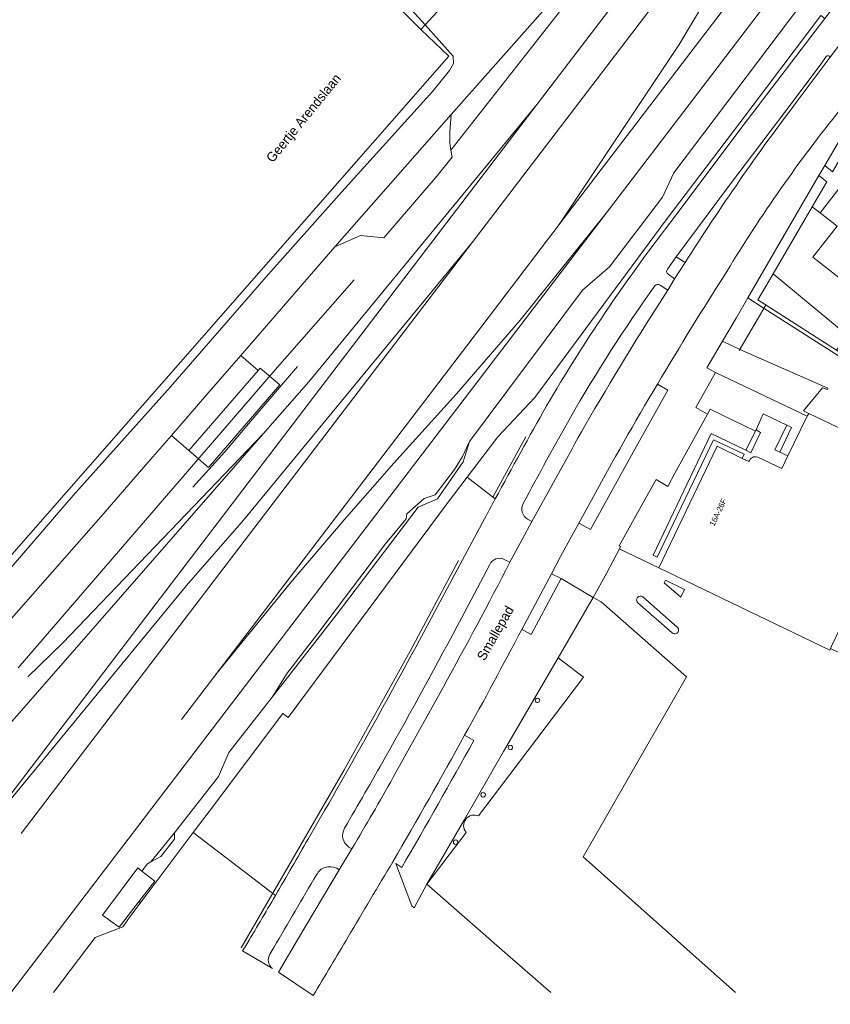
# Model space of a CAD drawing. Header units: metres. Extents: x 151448 to 154749, y 463108 to 465296.
# Tile 283 of 449: x 154544 to 154651, y 463110 to 463240. Entities that reach past the tile are written whole.
import ezdxf
from ezdxf.enums import TextEntityAlignment as Align

# ---------------------------------------------------------------- set-up
doc = ezdxf.new("R2010")
doc.units = ezdxf.units.M
for name, color, linetype, lineweight in [('B-PV-AM-AS_SPOOR_TREIN-G', 253, 'Continuous', 9), ('B-PV-GR-BEPLANTING_CULTUUR_BODEMBEDEKKER-GV', 253, 'Continuous', 9), ('B-PV-GR-GRAS-GV', 253, 'Continuous', 9), ('B-PV-GR-GROENVOORZIENING-GV', 253, 'Continuous', 9), ('B-PV-GR-HAAG-GV', 253, 'Continuous', 9), ('B-PV-IE-TERREINAFSCHEIDING_KUNSTMATIG_HEKWERK-G', 253, 'Continuous', 9), ('B-PV-IE-TERREINAFSCHEIDING_KUNSTMATIG_MUUR-G', 253, 'Continuous', 9), ('B-PV-OG-BEBOUWING-GV', 1, 'Continuous', 9), ('B-PV-OG-BEBOUWING-T18', 2, 'Continuous', 9), ('B-PV-OG-TERREIN_ERF-GV', 253, 'Continuous', 9), ('B-PV-OG-TOPOGRAFIE-T18', 2, 'Continuous', 9), ('B-PV-VH-GESLOTENVERHARDING-GV', 253, 'Continuous', 9), ('B-PV-VH-GESLOTENVERHARDING_ASFALT-GV', 253, 'Continuous', 9), ('B-PV-VH-HALFVERHARDING-GV', 253, 'Continuous', 9), ('B-PV-VH-ONVERHARD-GV', 253, 'Continuous', 9), ('B-PV-VH-OPENVERHARDING-GV', 253, 'Continuous', 9), ('B-PV-VH-OPENVERHARDING_BETONSTRAATSTEEN-GV', 253, 'Continuous', 9), ('B-PV-VH-OPENVERHARDING_SIERBESTRATING-GV', 253, 'Continuous', 9), ('B-PV-VH-OPENVERHARDING_TEGEL-GV', 253, 'Continuous', 9)]:
    doc.layers.add(name, color=color, linetype=linetype, lineweight=lineweight)
doc.styles.add('Drong', font='txt', dxfattribs={"height": 1.8})

msp = doc.modelspace()

# ---------------------------------------------------------------- linework, layer by layer
at = {"layer": 'B-PV-AM-AS_SPOOR_TREIN-G', "flags": 128}
for points in [[(154612.607, 463229.034), (154635.556, 463259.09)], [(154604.016, 463210.779), (154638.876, 463256.433)], [(154631.32, 463236.915), (154639.584, 463250.792), (154641.656, 463254.209)], [(154632.86, 463235.868), (154644.889, 463251.621)], [(154542.032, 463110.323), (154648.013, 463249.121)], [(154615.51, 463213.145), (154631.32, 463236.915)], [(154615.51, 463213.145), (154632.86, 463235.868)], [(154582.454, 463192.42), (154612.607, 463229.034)], [(154583.806, 463191.315), (154612.607, 463229.034)], [(154570.18, 463153.777), (154580.025, 463165.856), (154587.135, 463174.199), (154593.698, 463181.704), (154601.948, 463190.841), (154610.369, 463200.537), (154621.711, 463214.674)], [(154604.586, 463198.839), (154615.51, 463213.145)], [(154573.863, 463174.166), (154604.016, 463210.779)], [(154575.215, 463173.061), (154604.016, 463210.779)], [(154544.145, 463154.7), (154578.042, 463194.015), (154588.463, 463205.875)], [(154581.149, 463168.144), (154604.586, 463198.839)], [(154576.466, 463185.575), (154582.454, 463192.42)], [(154564.993, 463166.676), (154583.806, 463191.315)], [(154549.978, 463157.93), (154576.466, 463185.575)], [(154551.237, 463156.733), (154576.466, 463185.575)], [(154566.345, 463165.571), (154573.863, 463174.166)], [(154544.503, 463132.838), (154575.215, 463173.061)], [(154565.689, 463147.896), (154581.149, 463168.144)], [(154536.193, 463128.958), (154564.993, 463166.676)], [(154536.193, 463128.958), (154566.345, 463165.571)], [(154545.404, 463153.503), (154549.978, 463157.93)], [(154537.487, 463141.014), (154551.237, 463156.733)]]:
    msp.add_lwpolyline(points, dxfattribs=at)
at = {"layer": 'B-PV-GR-BEPLANTING_CULTUUR_BODEMBEDEKKER-GV', "flags": 128}
for points in [[(154618.082, 463173.764), (154619.639, 463172.933), (154625.288, 463183.116), (154629.82, 463191.293), (154628.466, 463192.091)], [(154619.788, 463176.795), (154618.082, 463173.764)]]:
    msp.add_lwpolyline(points, dxfattribs=at)
at = {"layer": 'B-PV-GR-BEPLANTING_CULTUUR_BODEMBEDEKKER-GV'}
msp.add_lwpolyline([(154628.466, 463192.091, 0.0121734), (154619.788, 463176.795)], format="xyb", dxfattribs=at)
at = {"layer": 'B-PV-GR-BEPLANTING_CULTUUR_BODEMBEDEKKER-GV', "flags": 128}
msp.add_lwpolyline([(154610.577, 463159.765), (154610.744, 463159.68), (154611.792, 463159.103), (154615.754, 463166.469), (154614.49, 463167.092)], close=True, dxfattribs=at)
at = {"layer": 'B-PV-GR-GRAS-GV', "flags": 128}
msp.add_lwpolyline([(154627.692, 463255.712), (154627.185, 463256.085), (154628.357, 463257.604), (154628.889, 463257.199), (154632.426, 463261.595), (154632.266, 463261.723), (154631.061, 463260.171), (154630.415, 463260.631), (154631.652, 463262.214), (154631.465, 463262.364), (154625.981, 463255.714), (154618.966, 463247.699), (154618.868, 463247.587), (154601.253, 463227.66), (154601.088, 463225.401), (154601.071, 463223.89), (154601.228, 463222.974), (154615.718, 463241.426), (154618.81, 463244.249), (154627.631, 463255.636)], close=True, dxfattribs=at)
msp.add_lwpolyline([(154647.128, 463241.771), (154630.638, 463219.98), (154629.136, 463216.785), (154622.129, 463207.556), (154618.603, 463204.483), (154603.662, 463184.545), (154602.852, 463181.856), (154599.437, 463176.988), (154596.879, 463175.863), (154586.085, 463161.642), (154577.63, 463150.826), (154571.932, 463143.538), (154570.55, 463140.377), (154564.749, 463132.917), (154564.758, 463132.101), (154562.934, 463129.802), (154561.637, 463129.11), (154561.167, 463128.86), (154560.441, 463127.878), (154562.151, 463126.543), (154560.13, 463123.947), (154560.221, 463123.653), (154567.223, 463132.958), (154569.307, 463135.728), (154579.024, 463148.692), (154579.754, 463148.137), (154600.727, 463176.36), (154603.355, 463179.828), (154607.402, 463185.169), (154612.299, 463190.329), (154629.629, 463213.756), (154639.344, 463226.556), (154650.027, 463240.703)], dxfattribs=at)
at = {"layer": 'B-PV-GR-GROENVOORZIENING-GV', "flags": 128}
for points in [[(154496.921, 463111.882), (154496.941, 463111.904), (154505.872, 463122.017), (154516.77, 463135.102), (154529.595, 463150.143), (154532.591, 463154.114), (154534.44, 463157.079), (154537.985, 463161.896), (154551.371, 463177.408), (154564.225, 463191.747), (154576.833, 463206.251), (154586.825, 463217.484), (154598.852, 463230.744), (154601.053, 463233.472), (154601.54, 463234.38), (154601.523, 463235.372), (154597.807, 463239.489), (154597.235, 463238.866), (154600.95, 463235.367), (154532.931, 463157.842), (154531.962, 463155.58), (154498.003, 463116.544), (154493.899, 463111.882)], [(154632.145, 463208.151), (154630.947, 463208.907), (154629.775, 463207.284)], [(154629.878, 463206.593), (154630.726, 463205.983), (154632.145, 463208.151)], [(154629.822, 463204.508), (154628.829, 463205.163)], [(154611.337, 463174.312), (154611.91, 463173.984)], [(154609.005, 463168.608), (154608.265, 463169.002)], [(154606.344, 463168.322), (154602.651, 463161.344)], [(154593.608, 463140.259), (154600.224, 463152.183)], [(154587.75, 463131.062), (154588.141, 463130.831)]]:
    msp.add_lwpolyline(points, dxfattribs=at)
at = {"layer": 'B-PV-GR-GROENVOORZIENING-GV'}
for points in [[(154629.775, 463207.284, 0.4097241), (154629.878, 463206.593)], [(154628.829, 463205.163, 0.4005668), (154628.135, 463205.073)], [(154628.135, 463205.073, 0.0253249), (154616.987, 463187.707)], [(154618.908, 463186.628, -0.0108397), (154629.822, 463204.508)], [(154616.987, 463187.707, 0.0074779), (154610.772, 463176.375)], [(154611.91, 463173.984, -0.0011157), (154618.908, 463186.628)], [(154610.772, 463176.375, 0.4086437), (154611.337, 463174.312)], [(154608.265, 463169.002, 0.4154942), (154606.344, 463168.322)], [(154600.224, 463152.183, 0.0065093), (154609.005, 463168.608)], [(154602.651, 463161.344, -0.006693), (154592.553, 463142.865)], [(154592.553, 463142.865, -0.0030442), (154587.179, 463133.546)], [(154588.141, 463130.831, 0.0069086), (154593.608, 463140.259)], [(154587.179, 463133.546, 0.3989707), (154587.75, 463131.062)]]:
    msp.add_lwpolyline(points, format="xyb", dxfattribs=at)
at = {"layer": 'B-PV-GR-GROENVOORZIENING-GV', "flags": 128}
msp.add_lwpolyline([(154603.662, 463184.545), (154602.762, 463182.56), (154601.672, 463180.854), (154599.128, 463177.524), (154597.693, 463177.026), (154595.399, 463174.99), (154595.33, 463174.354), (154593.244, 463171.846), (154592.707, 463171.237), (154588.112, 463165.102), (154583.676, 463159.219), (154579.637, 463153.987), (154577.63, 463150.826), (154586.085, 463161.642), (154596.879, 463175.863), (154599.437, 463176.988), (154602.852, 463181.856)], close=True, dxfattribs=at)
at = {"layer": 'B-PV-GR-HAAG-GV', "flags": 128}
for points in [[(154630.726, 463205.983), (154632.145, 463208.151), (154630.947, 463208.907), (154629.775, 463207.284)], [(154629.878, 463206.593), (154630.726, 463205.983)], [(154629.822, 463204.508), (154628.829, 463205.163)], [(154611.337, 463174.312), (154611.91, 463173.984)], [(154609.005, 463168.608), (154608.265, 463169.002)], [(154606.344, 463168.322), (154602.651, 463161.344)], [(154593.608, 463140.259), (154600.224, 463152.183)], [(154587.75, 463131.062), (154588.141, 463130.831)]]:
    msp.add_lwpolyline(points, dxfattribs=at)
at = {"layer": 'B-PV-GR-HAAG-GV'}
for points in [[(154629.775, 463207.284, 0.4097241), (154629.878, 463206.593)], [(154628.829, 463205.163, 0.4005668), (154628.135, 463205.073)], [(154628.135, 463205.073, 0.0253249), (154616.987, 463187.707)], [(154618.908, 463186.628, -0.0108397), (154629.822, 463204.508)], [(154616.987, 463187.707, 0.0074779), (154610.772, 463176.375)], [(154611.91, 463173.984, -0.0011157), (154618.908, 463186.628)], [(154610.772, 463176.375, 0.4086437), (154611.337, 463174.312)], [(154608.265, 463169.002, 0.4154942), (154606.344, 463168.322)], [(154600.224, 463152.183, 0.0065093), (154609.005, 463168.608)], [(154602.651, 463161.344, -0.006693), (154592.553, 463142.865)], [(154592.553, 463142.865, -0.0030442), (154587.179, 463133.546)], [(154588.141, 463130.831, 0.0069086), (154593.608, 463140.259)], [(154587.179, 463133.546, 0.3989707), (154587.75, 463131.062)]]:
    msp.add_lwpolyline(points, format="xyb", dxfattribs=at)
at = {"layer": 'B-PV-IE-TERREINAFSCHEIDING_KUNSTMATIG_HEKWERK-G', "flags": 128}
for points in [[(154597.235, 463238.866), (154593.697, 463242.426), (154607.703, 463258.299), (154611.631, 463254.55)], [(154650.027, 463240.703), (154639.344, 463226.556), (154629.629, 463213.756), (154612.299, 463190.329), (154607.402, 463185.169), (154603.355, 463179.828)], [(154597.235, 463238.866), (154600.95, 463235.367), (154532.931, 463157.842), (154531.962, 463155.58), (154498.003, 463116.544), (154493.899, 463111.882)], [(154642.824, 463202.623), (154639.24, 463196.553)], [(154580.984, 463194.422), (154575.479, 463188.006), (154571.37, 463183.171), (154567.159, 463178.508)], [(154611.113, 463185.173), (154606.741, 463177.222)], [(154603.355, 463179.828), (154600.727, 463176.36), (154579.754, 463148.137), (154579.024, 463148.692), (154569.307, 463135.728), (154567.223, 463132.958)], [(154602.201, 463168.864), (154595.837, 463156.909), (154587.09, 463141.161), (154573.531, 463117.77)]]:
    msp.add_lwpolyline(points, dxfattribs=at)
at = {"layer": 'B-PV-IE-TERREINAFSCHEIDING_KUNSTMATIG_MUUR-G', "flags": 128}
for points in [[(154641.481, 463186.097), (154642.069, 463185.735), (154640.784, 463183.056), (154640.141, 463183.392)], [(154640.141, 463183.392), (154641.481, 463186.097)], [(154643.96, 463183.464), (154645.523, 463186.688)], [(154645.523, 463186.688), (154646.173, 463186.371), (154644.597, 463183.114)], [(154644.597, 463183.114), (154643.96, 463183.464)]]:
    msp.add_lwpolyline(points, dxfattribs=at)
at = {"layer": 'B-PV-OG-BEBOUWING-GV', "flags": 128}
for points in [[(154653.338, 463219.034), (154649.959, 463214.698), (154652.174, 463212.93), (154648.992, 463208.857), (154670.21, 463192.227)], [(154640.539, 463181.89), (154639.662, 463182.311), (154636.34, 463183.908), (154628.632, 463167.869), (154651.198, 463157.023), (154651.295, 463157.226), (154651.455, 463157.559), (154654.502, 463163.923), (154661.115, 463160.798), (154669.361, 463178.25), (154669.23, 463178.312), (154668.704, 463178.561), (154671.29, 463183.021), (154674.651, 463188.817), (154678.263, 463186.039), (154691.72, 463171.524), (154691.994, 463171.213), (154692.09, 463171.245), (154693.402, 463169.041), (154693.086, 463168.894)], [(154654.168, 463185.504), (154648.428, 463188.25), (154648.266, 463187.965), (154648.226, 463187.882), (154645.692, 463182.663), (154644.881, 463180.992), (154641.693, 463182.498)], [(154638.771, 463111.882), (154618.651, 463129.788), (154632.323, 463153.515), (154621.024, 463163.395), (154619.986, 463163.992), (154615.357, 463156.013), (154618.705, 463153.468), (154607.647, 463138.831), (154604.861, 463135.156)], [(154603.227, 463133.001), (154598.043, 463126.164), (154609.408, 463116.242), (154609.662, 463116.021), (154614.405, 463111.882)]]:
    msp.add_lwpolyline(points, dxfattribs=at)
at = {"layer": 'B-PV-OG-BEBOUWING-GV'}
for points in [[(154641.693, 463182.498, 0.4163399), (154640.539, 463181.89)], [(154604.861, 463135.156, 0.8083866), (154603.227, 463133.001)]]:
    msp.add_lwpolyline(points, format="xyb", dxfattribs=at)
at = {"layer": 'B-PV-OG-TERREIN_ERF-GV', "flags": 128}
for points in [[(154610.046, 463252.823), (154610.652, 463253.483), (154611.137, 463254.012), (154611.34, 463254.233), (154607.586, 463257.548), (154595.199, 463242.379), (154597.807, 463239.489)], [(154652.514, 463224.315), (154650.549, 463220.944), (154651.572, 463220.092), (154652.642, 463221.903), (154654.196, 463224.65), (154654.445, 463224.52), (154657.926, 463225.812), (154684.717, 463204.866), (154685.282, 463205.591), (154686.948, 463204.275), (154687.13, 463204.53), (154658.008, 463227.136), (154654.473, 463225.766), (154653.644, 463226.277), (154652.888, 463224.975), (154653.34, 463224.641), (154652.893, 463224.035)], [(154643.718, 463206.653), (154648.894, 463215.499), (154650.832, 463218.777), (154649.772, 463219.612), (154647.564, 463215.826), (154640.408, 463203.497), (154642.548, 463202.077), (154652.854, 463195.549), (154653.121, 463195.902), (154652.087, 463196.585), (154641.73, 463203.217)], [(154643.718, 463206.653), (154641.73, 463203.217), (154652.087, 463196.585), (154653.521, 463198.551)], [(154636.116, 463193.663), (154648.226, 463187.882), (154648.266, 463187.965), (154648.428, 463188.25), (154647.742, 463188.582), (154650.247, 463191.63), (154650.908, 463191.392), (154650.959, 463191.573), (154639.359, 463196.691), (154637.048, 463197.795), (154634.994, 463194.253)], [(154645.523, 463186.688), (154646.173, 463186.371), (154644.597, 463183.114), (154645.692, 463182.663), (154648.226, 463187.882), (154636.116, 463193.663), (154633.536, 463189.009), (154635.087, 463188.128), (154635.433, 463188.807), (154641.391, 463185.916), (154641.481, 463186.097), (154642.41, 463188.17)], [(154635.087, 463188.128), (154632.535, 463183.548), (154630.765, 463180.352), (154629.862, 463178.627), (154628.299, 463179.549), (154626.051, 463175.515), (154623.403, 463170.794), (154623.612, 463170.676), (154623.465, 463170.397), (154624.422, 463169.893), (154628.632, 463167.869), (154636.34, 463183.908), (154639.662, 463182.311), (154639.892, 463182.854), (154635.852, 463184.75), (154628.429, 463169.307), (154627.893, 463169.559), (154635.578, 463185.576), (154640.141, 463183.392), (154641.391, 463185.916), (154635.433, 463188.807)], [(154631.544, 463164.006), (154632.023, 463165.029), (154629.519, 463166.255), (154629.358, 463165.915)], [(154629.519, 463166.255), (154632.023, 463165.029), (154631.544, 463164.006), (154629.358, 463165.915)]]:
    msp.add_lwpolyline(points, close=True, dxfattribs=at)
for points in [[(154690.497, 463198.122), (154685.334, 463202.202), (154684.774, 463201.494), (154684.502, 463201.718), (154684.686, 463201.946), (154656.864, 463223.705), (154654.371, 463220.526), (154652.642, 463221.903), (154651.572, 463220.092), (154650.549, 463220.944), (154649.772, 463219.612), (154650.832, 463218.777), (154648.894, 463215.499), (154649.959, 463214.698), (154653.338, 463219.034), (154655.579, 463217.298), (154657.956, 463220.315), (154658.415, 463220.918)], [(154670.21, 463192.227), (154648.992, 463208.857), (154652.174, 463212.93), (154649.959, 463214.698), (154648.894, 463215.499), (154643.718, 463206.653), (154653.521, 463198.551)], [(154652.854, 463195.549), (154642.548, 463202.077), (154640.408, 463203.497), (154638.839, 463200.824), (154637.048, 463197.795), (154639.359, 463196.691), (154650.959, 463191.573), (154650.908, 463191.392), (154650.247, 463191.63), (154647.742, 463188.582), (154648.428, 463188.25), (154654.168, 463185.504)], [(154641.693, 463182.498), (154644.881, 463180.992), (154645.692, 463182.663), (154644.597, 463183.114), (154643.96, 463183.464), (154645.523, 463186.688), (154642.41, 463188.17), (154641.481, 463186.097), (154642.069, 463185.735), (154640.784, 463183.056), (154640.141, 463183.392), (154635.578, 463185.576), (154627.893, 463169.559), (154628.429, 463169.307), (154635.852, 463184.75), (154639.892, 463182.854), (154639.662, 463182.311), (154640.539, 463181.89)], [(154673.542, 463134.486), (154670.442, 463143.061), (154668.189, 463147.378), (154666.689, 463149.924), (154651.295, 463157.226), (154651.198, 463157.023), (154628.632, 463167.869), (154624.422, 463169.893), (154623.465, 463170.397), (154621.797, 463167.232), (154619.986, 463163.992), (154621.024, 463163.395), (154632.323, 463153.515), (154618.651, 463129.788), (154638.771, 463111.882)], [(154631.087, 463160.061), (154626.551, 463164.065)], [(154626.551, 463164.065), (154631.087, 463160.061)], [(154625.903, 463163.259), (154630.428, 463159.298)], [(154630.428, 463159.298), (154625.903, 463163.259)], [(154615.357, 463156.013), (154608.176, 463143.661), (154603.006, 463134.711), (154598.043, 463126.164), (154603.227, 463133.001)], [(154604.861, 463135.156), (154607.647, 463138.831), (154618.705, 463153.468), (154615.357, 463156.013)]]:
    msp.add_lwpolyline(points, dxfattribs=at)
at = {"layer": 'B-PV-OG-TERREIN_ERF-GV'}
for points in [[(154640.539, 463181.89, -0.4163399), (154641.693, 463182.498)], [(154626.551, 463164.065, 0.9601324), (154625.903, 463163.259)], [(154625.903, 463163.259, -0.9601324), (154626.551, 463164.065)], [(154630.428, 463159.298, 1.005596), (154631.087, 463160.061)], [(154631.087, 463160.061, -1.005596), (154630.428, 463159.298)], [(154612.378, 463150.26, -1), (154612.898, 463150.56)], [(154612.898, 463150.56, -1), (154612.378, 463150.26)], [(154608.801, 463144.049, -1), (154609.321, 463144.349)], [(154609.321, 463144.349, -0.9971157), (154608.801, 463144.049)], [(154605.204, 463137.803, -1.000612), (154605.723, 463138.103)], [(154605.723, 463138.103, -1.0022792), (154605.204, 463137.803)], [(154603.227, 463133.001, -0.8083866), (154604.861, 463135.156)], [(154601.581, 463131.557, -1.000612), (154602.1, 463131.857)], [(154602.1, 463131.857, -1.0022792), (154601.581, 463131.557)]]:
    msp.add_lwpolyline(points, format="xyb", dxfattribs=at)
at = {"layer": 'B-PV-VH-GESLOTENVERHARDING-GV', "flags": 128}
for points in [[(154610.046, 463252.823), (154597.807, 463239.489), (154601.523, 463235.372), (154601.54, 463234.38), (154601.053, 463233.472), (154598.852, 463230.744), (154586.825, 463217.484), (154576.833, 463206.251), (154564.225, 463191.747), (154551.371, 463177.408), (154537.985, 463161.896), (154534.44, 463157.079), (154532.591, 463154.114), (154529.595, 463150.143), (154516.77, 463135.102), (154505.872, 463122.017), (154496.941, 463111.904), (154496.921, 463111.882)], [(154500.176, 463111.882), (154526.897, 463142.63), (154555.038, 463174.612), (154561.276, 463181.805), (154564.34, 463185.338), (154569.031, 463190.747), (154573.483, 463195.88), (154585.905, 463210.204), (154601.253, 463227.66), (154618.868, 463247.587)]]:
    msp.add_lwpolyline(points, dxfattribs=at)
for points in [[(154573.483, 463195.88), (154569.031, 463190.747), (154564.34, 463185.338), (154566.644, 463183.346), (154575.769, 463193.905)], [(154566.644, 463183.346), (154569.225, 463181.116), (154578.633, 463192.002), (154576.052, 463194.233), (154575.769, 463193.905)]]:
    msp.add_lwpolyline(points, close=True, dxfattribs=at)
at = {"layer": 'B-PV-VH-GESLOTENVERHARDING_ASFALT-GV', "flags": 128}
for points in [[(154653.527, 463239.189), (154654.504, 463240.446), (154652.028, 463242.257), (154650.565, 463240.322), (154639.788, 463226.225), (154630.094, 463213.322)], [(154651.261, 463235.209), (154653.949, 463238.781)], [(154629.775, 463207.284), (154630.947, 463208.907), (154637.98, 463218.327), (154646.504, 463229.62), (154650.168, 463234.483), (154650.749, 463235.3)], [(154650.749, 463235.3), (154650.168, 463234.483), (154646.504, 463229.62), (154637.98, 463218.327), (154630.947, 463208.907), (154632.145, 463208.151)], [(154646.908, 463229.41), (154651.261, 463235.209)], [(154628.829, 463205.163), (154629.822, 463204.508), (154630.726, 463205.983), (154629.878, 463206.593)], [(154605.638, 463174.323), (154599.113, 463162.145)], [(154608.265, 463169.002), (154609.005, 463168.608), (154610.6, 463171.618), (154611.91, 463173.984), (154611.337, 463174.312)], [(154602.651, 463161.344), (154606.344, 463168.322)], [(154586.105, 463128.265), (154586.491, 463128.038), (154588.141, 463130.831), (154587.75, 463131.062)], [(154574.087, 463117.918), (154573.742, 463117.364), (154577.669, 463115.044)], [(154577.335, 463116.945), (154577.872, 463117.813)]]:
    msp.add_lwpolyline(points, dxfattribs=at)
at = {"layer": 'B-PV-VH-GESLOTENVERHARDING_ASFALT-GV'}
for points in [[(154651.261, 463235.209, 0.6032074), (154650.749, 463235.3)], [(154650.749, 463235.3, -0.6032074), (154651.261, 463235.209)], [(154632.145, 463208.151, -0.0218115), (154646.908, 463229.41)], [(154630.094, 463213.322, 0.0321719), (154613.837, 463189.233)], [(154629.878, 463206.593, -0.4097241), (154629.775, 463207.284)], [(154628.135, 463205.073, -0.4005668), (154628.829, 463205.163)], [(154616.987, 463187.707, -0.0253249), (154628.135, 463205.073)], [(154613.837, 463189.233, 0.0043482), (154607.066, 463176.973)], [(154610.772, 463176.375, -0.0074779), (154616.987, 463187.707)], [(154607.066, 463176.973, 0.0009001), (154605.638, 463174.323)], [(154611.337, 463174.312, -0.4086437), (154610.772, 463176.375)], [(154606.344, 463168.322, -0.4154942), (154608.265, 463169.002)], [(154599.113, 463162.145, -0.0095384), (154582.413, 463132.178)], [(154592.553, 463142.865, 0.006693), (154602.651, 463161.344)], [(154587.179, 463133.546, 0.0030442), (154592.553, 463142.865)], [(154587.75, 463131.062, -0.3989707), (154587.179, 463133.546)], [(154582.413, 463132.178, -0.0020597), (154578.069, 463124.676)], [(154577.872, 463117.813, -0.0049147), (154583.503, 463127.415)], [(154583.503, 463127.415, -0.4158954), (154586.105, 463128.265)], [(154578.069, 463124.676, -0.0017064), (154574.087, 463117.918)], [(154577.669, 463115.044, -0.3682283), (154577.335, 463116.945)]]:
    msp.add_lwpolyline(points, format="xyb", dxfattribs=at)
at = {"layer": 'B-PV-VH-GESLOTENVERHARDING_ASFALT-GV', "flags": 128}
for points in [[(154640.141, 463183.392), (154640.784, 463183.056), (154642.069, 463185.735), (154641.481, 463186.097), (154641.391, 463185.916)], [(154644.597, 463183.114), (154646.173, 463186.371), (154645.523, 463186.688), (154643.96, 463183.464)]]:
    msp.add_lwpolyline(points, close=True, dxfattribs=at)
at = {"layer": 'B-PV-VH-HALFVERHARDING-GV', "flags": 128}
for points in [[(154548.793, 463111.882), (154554.293, 463119.126), (154557.913, 463120.553), (154557.924, 463120.557), (154558.497, 463121.319), (154558.537, 463121.372), (154558.515, 463121.386), (154560.221, 463123.653), (154560.13, 463123.947), (154557.458, 463120.513), (154555.265, 463122.091), (154559.892, 463128.307), (154560.441, 463127.878), (154561.167, 463128.86), (154561.637, 463129.11), (154564.749, 463132.917), (154570.55, 463140.377), (154571.932, 463143.538), (154577.63, 463150.826), (154579.637, 463153.987), (154583.676, 463159.219), (154588.112, 463165.102), (154592.707, 463171.237), (154593.244, 463171.846), (154595.33, 463174.354), (154595.399, 463174.99), (154597.693, 463177.026), (154599.128, 463177.524), (154601.672, 463180.854), (154602.762, 463182.56), (154603.662, 463184.545), (154618.603, 463204.483), (154622.129, 463207.556), (154629.136, 463216.785), (154630.638, 463219.98), (154647.128, 463241.771)], [(154615.718, 463241.426), (154601.228, 463222.974), (154601.385, 463222.059), (154599.425, 463219.579), (154592.348, 463211.401), (154589.273, 463211.713), (154585.905, 463210.204), (154573.483, 463195.88), (154575.769, 463193.905), (154576.052, 463194.233), (154578.633, 463192.002), (154569.225, 463181.116), (154566.644, 463183.346), (154564.34, 463185.338), (154561.276, 463181.805), (154555.038, 463174.612), (154526.897, 463142.63), (154500.176, 463111.882)]]:
    msp.add_lwpolyline(points, dxfattribs=at)
at = {"layer": 'B-PV-VH-ONVERHARD-GV', "flags": 128}
msp.add_lwpolyline([(154493.899, 463111.882), (154498.003, 463116.544), (154531.962, 463155.58), (154532.931, 463157.842), (154600.95, 463235.367), (154597.235, 463238.866), (154597.807, 463239.489), (154595.199, 463242.379)], dxfattribs=at)
at = {"layer": 'B-PV-VH-OPENVERHARDING-GV', "flags": 128}
msp.add_lwpolyline([(154601.253, 463227.66), (154585.905, 463210.204), (154589.273, 463211.713), (154592.348, 463211.401), (154599.425, 463219.579), (154601.385, 463222.059), (154601.228, 463222.974), (154601.071, 463223.89), (154601.088, 463225.401)], close=True, dxfattribs=at)
at = {"layer": 'B-PV-VH-OPENVERHARDING_BETONSTRAATSTEEN-GV', "flags": 128}
for points in [[(154630.094, 463213.322), (154639.788, 463226.225), (154650.565, 463240.322), (154650.027, 463240.703), (154639.344, 463226.556), (154629.629, 463213.756), (154612.299, 463190.329), (154607.402, 463185.169), (154603.355, 463179.828), (154606.714, 463177.244)], [(154659.948, 463236.466), (154654.952, 463240.119), (154654.578, 463239.645), (154653.949, 463238.781), (154651.261, 463235.209), (154646.908, 463229.41)], [(154632.145, 463208.151), (154630.726, 463205.983), (154629.822, 463204.508)], [(154607.066, 463176.973), (154606.714, 463177.244), (154603.355, 463179.828), (154600.727, 463176.36), (154579.754, 463148.137), (154579.024, 463148.692), (154569.307, 463135.728), (154567.223, 463132.958), (154578.069, 463124.676)], [(154606.714, 463177.244), (154607.066, 463176.973)], [(154610.577, 463159.765), (154614.49, 463167.092), (154615.666, 463169.374), (154618.082, 463173.764), (154619.788, 463176.795)], [(154599.113, 463162.145), (154605.638, 463174.323)], [(154611.91, 463173.984), (154610.6, 463171.618), (154609.005, 463168.608)], [(154600.224, 463152.183), (154593.608, 463140.259)], [(154588.141, 463130.831), (154586.491, 463128.038)], [(154586.491, 463128.038), (154581.107, 463119.045), (154578.47, 463114.573), (154583.044, 463111.494)]]:
    msp.add_lwpolyline(points, dxfattribs=at)
at = {"layer": 'B-PV-VH-OPENVERHARDING_BETONSTRAATSTEEN-GV'}
for points in [[(154646.908, 463229.41, 0.0218115), (154632.145, 463208.151)], [(154637.621, 463206.963, -0.0340518), (154652.625, 463228.344)], [(154613.837, 463189.233, -0.0321719), (154630.094, 463213.322)], [(154628.466, 463192.091, -0.0089468), (154637.621, 463206.963)], [(154629.822, 463204.508, 0.0108397), (154618.908, 463186.628)], [(154619.788, 463176.795, -0.0121734), (154628.466, 463192.091)], [(154607.066, 463176.973, -0.0043482), (154613.837, 463189.233)], [(154618.908, 463186.628, 0.0011157), (154611.91, 463173.984)], [(154605.638, 463174.323, -0.0009001), (154607.066, 463176.973)], [(154609.005, 463168.608, -0.0065093), (154600.224, 463152.183)], [(154582.413, 463132.178, 0.0095384), (154599.113, 463162.145)], [(154603.023, 463145.8, 0.0060019), (154610.577, 463159.765)], [(154593.551, 463129.127, 0.0063777), (154603.023, 463145.8)], [(154593.608, 463140.259, -0.0069086), (154588.141, 463130.831)], [(154578.069, 463124.676, 0.0020597), (154582.413, 463132.178)], [(154587.668, 463119.236, 0.0007449), (154593.551, 463129.127)], [(154583.044, 463111.494, 0.0025864), (154587.668, 463119.236)]]:
    msp.add_lwpolyline(points, format="xyb", dxfattribs=at)
at = {"layer": 'B-PV-VH-OPENVERHARDING_SIERBESTRATING-GV', "flags": 128}
for points in [[(154649.772, 463219.612), (154650.549, 463220.944), (154652.514, 463224.315), (154652.37, 463224.421), (154652.818, 463225.027), (154652.888, 463224.975), (154653.644, 463226.277), (154654.473, 463225.766), (154658.008, 463227.136), (154659.365, 463228.966)], [(154628.466, 463192.091), (154629.82, 463191.293), (154625.288, 463183.116), (154619.639, 463172.933), (154618.082, 463173.764), (154615.666, 463169.374), (154614.49, 463167.092), (154615.754, 463166.469), (154619.986, 463163.992), (154621.797, 463167.232), (154623.465, 463170.397), (154623.612, 463170.676), (154623.403, 463170.794), (154626.051, 463175.515), (154628.299, 463179.549), (154629.862, 463178.627), (154630.765, 463180.352), (154632.535, 463183.548), (154635.087, 463188.128), (154633.536, 463189.009), (154636.116, 463193.663), (154634.994, 463194.253), (154637.048, 463197.795), (154638.839, 463200.824), (154640.408, 463203.497), (154647.564, 463215.826), (154649.772, 463219.612)]]:
    msp.add_lwpolyline(points, dxfattribs=at)
at = {"layer": 'B-PV-VH-OPENVERHARDING_SIERBESTRATING-GV'}
for points in [[(154652.625, 463228.344, 0.0340518), (154637.621, 463206.963)], [(154637.621, 463206.963, 0.0089468), (154628.466, 463192.091)]]:
    msp.add_lwpolyline(points, format="xyb", dxfattribs=at)
at = {"layer": 'B-PV-VH-OPENVERHARDING_TEGEL-GV', "flags": 128}
for points in [[(154598.043, 463126.164), (154603.006, 463134.711), (154608.176, 463143.661), (154615.357, 463156.013), (154619.986, 463163.992), (154615.754, 463166.469), (154611.792, 463159.103), (154610.744, 463159.68), (154610.577, 463159.765)], [(154603.023, 463145.8), (154604.247, 463145.125)], [(154594.723, 463128.368), (154593.974, 463128.872), (154596.085, 463123.3), (154596.373, 463123.047), (154598.043, 463126.164)]]:
    msp.add_lwpolyline(points, dxfattribs=at)
at = {"layer": 'B-PV-VH-OPENVERHARDING_TEGEL-GV'}
for points in [[(154610.577, 463159.765, -0.0060019), (154603.023, 463145.8)], [(154604.247, 463145.125, -0.0059719), (154594.723, 463128.368)]]:
    msp.add_lwpolyline(points, format="xyb", dxfattribs=at)

# ---------------------------------------------------------------- texts
at = {"layer": 'B-PV-OG-BEBOUWING-T18', "style": 'Drong'}
msp.add_text('16A-26F', height=0.75, rotation=64.3, dxfattribs=at).set_placement((154636.464, 463175.207), align=Align.MIDDLE)
at = {"layer": 'B-PV-OG-TOPOGRAFIE-T18', "style": 'Drong'}
for s, rotation, p in [('Geertje Arendslaan', 50.8, (154581.893, 463227.106)), ('Smallepad', 60.4, (154607.21, 463159.204))]:
    msp.add_text(s, height=1.25, rotation=rotation, dxfattribs=at).set_placement(p, align=Align.MIDDLE)

doc.saveas('drawing.dxf')
